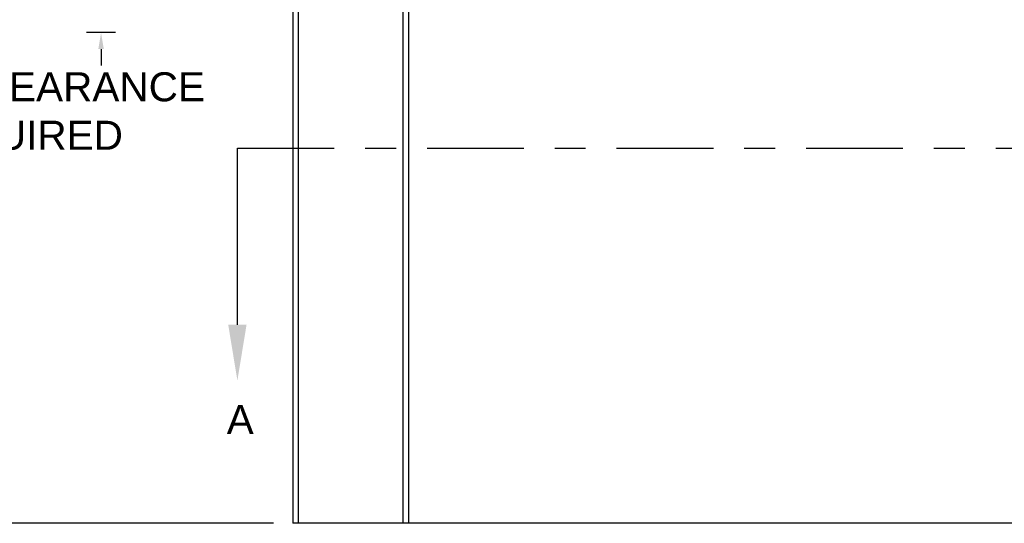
# Model space of a CAD drawing. Header units: inches. Extents: x 170 to 312, y 215 to 248.
# Tile 387 of 529: x 249.85 to 253.03, y 240.33 to 241.96. Entities that reach past the tile are written whole.
import ezdxf
from ezdxf import colors
from ezdxf.entities.mleader import LeaderData, LeaderLine
from ezdxf.math import Vec2, Vec3

# ---------------------------------------------------------------- set-up
doc = ezdxf.new("R2010")
doc.units = ezdxf.units.IN
doc.header["$LTSCALE"] = 0.25
doc.header["$MEASUREMENT"] = 0
doc.linetypes.add('CENTER', pattern=[2, 1.25, -0.25, 0.25, -0.25])
for name, color, linetype in [('ANNOTATIONS', 1, 'Continuous'), ('MOTOR LH', 7, 'Continuous'), ('SECTION CUTS', 6, 'CENTER')]:
    doc.layers.add(name, color=color, linetype=linetype)
doc.styles.add('ARIAL', font='arial.ttf', dxfattribs={"height": 0.09375})
doc.styles.get("Standard").update_dxf_attribs({"font": 'romans.shx'})

msp = doc.modelspace()

# ---------------------------------------------------------------- linework, layer by layer
at = {"layer": 'ANNOTATIONS'}
for p, q in [((250.15872, 241.91745), (250.06445, 241.91745)), ((250.11159, 241.86431), (250.11159, 241.81117)), ((250.66812, 240.33385), (249.08679, 240.33385))]:
    msp.add_line(p, q, dxfattribs=at)
msp.add_solid([(250.12044, 241.86431), (250.10273, 241.86431), (250.11159, 241.91745)], dxfattribs=at)
at = {"layer": 'MOTOR LH'}
for p, q in [((250.73065, 243.61635), (250.73065, 240.33385)), ((250.74852, 243.61635), (250.74852, 240.33385)), ((251.08777, 240.33385), (251.08777, 243.61635)), ((251.10565, 240.33385), (251.10565, 243.4601)), ((256.48065, 240.33385), (250.73065, 240.33385))]:
    msp.add_line(p, q, dxfattribs=at)
at = {"layer": 'SECTION CUTS'}
msp.add_line((250.55198, 241.54412), (256.63655, 241.54412), dxfattribs=at)

# ---------------------------------------------------------------- texts
at = {"layer": 'ANNOTATIONS', "insert": (249.49109, 241.65169), "char_height": 0.09375, "attachment_point": 4, "style": 'ARIAL'}
msp.add_mtext('6" CLEARANCE\\PREQUIRED', dxfattribs=at)
at = {"layer": 'SECTION CUTS', "style": 'ARIAL'}
msp.add_text('A', height=0.09375, dxfattribs=at).set_placement((250.5175, 240.62169))

# ---------------------------------------------------------------- leaders
at = {"layer": 'SECTION CUTS'}
ml = msp.add_multileader_mtext('Standard', dxfattribs=at)
ml.set_content('', color=256)
ml.set_leader_properties()
ml.build(insert=Vec2(0, 0))
ml.multileader.update_dxf_attribs({"dogleg_length": 0, "arrow_head_size": 0.18})
ctx = ml.context
ctx.base_point, ctx.char_height, ctx.arrow_head_size, ctx.landing_gap_size, ctx.plane_origin = Vec3(250.55198, 241.54412), 0.18, 0.18, 0, Vec3(250.55198, 240.7946)
notes = []
notes.append((ctx, [(0, (1, 1, 0), (250.55198, 241.54412), (1, 0), 0, [(0, [(250.55198, 240.7946)], 0, [])])]))
ctx.mtext.insert, ctx.mtext.flow_direction = Vec3(250.55198, 241.63412), 5
for ctx, leaders in notes:
    for number, flags, end, landing, length, lines in leaders:
        leader = LeaderData()
        leader.index, (leader.has_last_leader_line, leader.has_dogleg_vector, leader.attachment_direction) = number, flags
        leader.last_leader_point, leader.dogleg_vector, leader.dogleg_length = Vec3(end), Vec3(landing), length
        for number, points, colour, breaks in lines:
            line = LeaderLine()
            line.index, line.vertices, line.color, line.breaks = number, Vec3.list(points), colors.encode_raw_color(colour), breaks
            leader.lines.append(line)
        ctx.leaders.append(leader)

doc.saveas('drawing.dxf')
